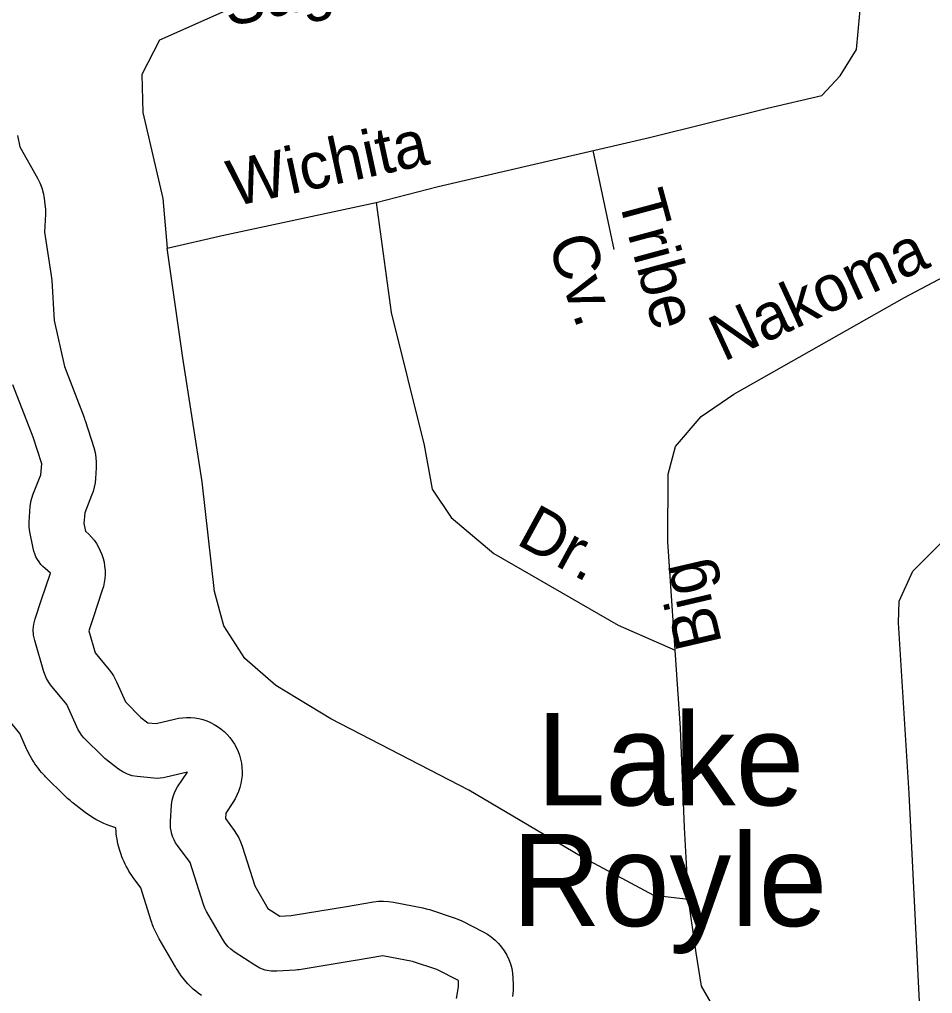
# Model space of a CAD drawing. Extents: x 2126262 to 2293712, y 749403 to 919119.
# Drawn here: x 2236181 to 2238061, y 809839 to 811845 of the extents above; entities that cross this region are included whole.
import ezdxf

# ---------------------------------------------------------------- set-up
doc = ezdxf.new("R2010")
doc.units = 0
for name, color, linetype in [('Exist Hydrographic Lake Shore', 7, 'Continuous'), ('Exist Hydrographic Lake Shore Label', 7, 'Continuous'), ('Exist Road Non-System Type 51', 7, 'Continuous'), ('Exist Road Non-System Type 51 Label', 7, 'Continuous')]:
    doc.layers.add(name, color=color, linetype=linetype)

msp = doc.modelspace()

# ---------------------------------------------------------------- linework, layer by layer
at = {"layer": 'Exist Hydrographic Lake Shore'}
for points in [[(2236177, 811605.7), (2236182, 811582.2), (2236218.4, 811518), (2236223.4, 811508.2), (2236227.3, 811498.1), (2236230.3, 811487.6), (2236232.2, 811476.8), (2236233.9, 811463.6), (2236234.7, 811453.8), (2236234.7, 811443.9), (2236233, 811406.6), (2236246.8, 811317.1), (2236247.5, 811312), (2236247.9, 811306.9), (2236253.1, 811224.5), (2236274, 811130.2), (2236314.5, 811024.9), (2236315.5, 811021.9), (2236316.6, 811018.9), (2236334.3, 810963.6), (2236337, 810953.3), (2236338.8, 810942.9), (2236339.6, 810932.3), (2236339.4, 810921.6), (2236337.8, 810899.1), (2236336.9, 810890.2), (2236335.2, 810881.5), (2236332.9, 810872.9), (2236329.9, 810864.5), (2236315.6, 810829), (2236314.1, 810806.7), (2236317.2, 810791.1), (2236317.9, 810790.5), (2236324, 810784.9), (2236329.8, 810778.8), (2236335, 810772.3), (2236339.8, 810765.4), (2236344.1, 810758.2), (2236347.8, 810750.7), (2236350.9, 810743), (2236353.4, 810735), (2236355.4, 810726.9), (2236356.7, 810718.7), (2236357.5, 810710.3), (2236357.6, 810702), (2236357, 810693.6), (2236355.9, 810685.4), (2236354.2, 810677.2), (2236351.8, 810669.2), (2236333, 810612.8), (2236333, 810612.5), (2236332.9, 810612.3), (2236324, 810585.9), (2236337.3, 810540.2), (2236366, 810505.2), (2236370.6, 810499.2), (2236374.8, 810492.8), (2236378.6, 810486.2), (2236381.9, 810479.3), (2236399.4, 810439.6), (2236431.5, 810407.5), (2236445.5, 810396.7), (2236462.8, 810395), (2236500.5, 810404.2), (2236508.7, 810405.9), (2236517.1, 810407), (2236525.5, 810407.4), (2236533.9, 810407.3), (2236542.3, 810406.4), (2236550.6, 810405), (2236558.8, 810402.9), (2236566.8, 810400.3), (2236574.6, 810397), (2236582.1, 810393.2), (2236589.3, 810388.8), (2236596.2, 810383.9), (2236602.6, 810378.5), (2236608.7, 810372.6), (2236614.2, 810366.3), (2236619.3, 810359.5), (2236623.9, 810352.5), (2236628, 810345.1), (2236631.4, 810337.4), (2236634.3, 810329.5), (2236636.6, 810321.3), (2236638.3, 810313.1), (2236639.3, 810304.7), (2236639.7, 810296.3), (2236639.5, 810287.9), (2236638.7, 810279.5), (2236637.2, 810271.2), (2236635.1, 810263), (2236632.4, 810255), (2236629.1, 810247.2), (2236625.2, 810239.7), (2236620.8, 810232.6), (2236606, 810210.4), (2236605.3, 810199.6), (2236623.4, 810174.9), (2236628.4, 810167.4), (2236632.9, 810159.4), (2236636.7, 810151.2), (2236639.8, 810142.6), (2236665.9, 810060.5), (2236692.7, 810014), (2236717.1, 809998), (2236741, 809999.4), (2236854.3, 810017.9), (2236910.3, 810027.7), (2236920.5, 810029), (2236930.8, 810029.3), (2236941.1, 810028.7), (2236951.4, 810027.2), (2237011.9, 810015.3), (2237018.7, 810013.7), (2237025.4, 810011.7), (2237076, 809995), (2237084, 809992), (2237091.8, 809988.4), (2237135.8, 809966), (2237144.5, 809961.1), (2237152.6, 809955.5), (2237160.3, 809949.2), (2237167.3, 809942.2), (2237173.7, 809934.7), (2237179.4, 809926.6), (2237184.4, 809918.1), (2237188.6, 809909.2), (2237192, 809899.9), (2237194.6, 809890.4), (2237196.3, 809880.7), (2237197.2, 809870.9), (2237197.8, 809857.9), (2237197.6, 809845.3), (2237196.1, 809832.7)], [(2237081, 809828.5), (2237085.4, 809852.8), (2237084.8, 809865.8), (2237084.8, 809865.8), (2237040.8, 809888.2), (2236990.1, 809904.9), (2236929.6, 809916.8), (2236873.4, 809907), (2236873, 809907), (2236872.6, 809906.9), (2236757.2, 809888), (2236753.4, 809887.5), (2236749.5, 809887.2), (2236711.2, 809884.9), (2236699.2, 809885.2), (2236687.4, 809887.4), (2236676.1, 809891.4), (2236665.6, 809897.2), (2236623.5, 809924.9), (2236616.5, 809930.1), (2236610.1, 809936.1), (2236604.5, 809942.8), (2236599.7, 809950.1), (2236566.4, 810007.8), (2236562.8, 810015), (2236559.9, 810022.5), (2236532.6, 810108.5), (2236506.5, 810144.1), (2236502.9, 810149.5), (2236499.8, 810155.3), (2236497.1, 810161.2), (2236495, 810167.4), (2236493.5, 810173.8), (2236492.5, 810180.2), (2236492.1, 810186.7), (2236492.2, 810193.2), (2236494.4, 810227.6), (2236495.7, 810237.4), (2236498.2, 810246.8), (2236502, 810255.9), (2236506.9, 810264.4), (2236527.2, 810295), (2236483.3, 810284.2), (2236477.2, 810283), (2236470.9, 810282.3), (2236464.6, 810282.1), (2236458.3, 810282.4), (2236423.9, 810285.7), (2236413.5, 810287.5), (2236403.5, 810290.7), (2236394, 810295.2), (2236385.3, 810301), (2236360.8, 810319.9), (2236357.2, 810323), (2236353.7, 810326.2), (2236314.8, 810365.1), (2236310.1, 810370.2), (2236306, 810375.7), (2236302.3, 810381.7), (2236299.2, 810387.9), (2236278.9, 810434), (2236245.5, 810474.9), (2236241, 810480.9), (2236237.2, 810487.4), (2236234, 810494.2), (2236231.5, 810501.3), (2236212.7, 810565.7), (2236210.3, 810576.9), (2236209.7, 810588.3), (2236210.8, 810599.7), (2236213.6, 810610.8), (2236226.3, 810648.4), (2236245.1, 810704.7), (2236234.5, 810713.8), (2236229.8, 810718), (2236225.6, 810722.6), (2236221.8, 810727.6), (2236218.4, 810732.9), (2236215.4, 810738.4), (2236212.9, 810744.2), (2236210.9, 810750.1), (2236209.4, 810756.2), (2236202.8, 810789.5), (2236201.5, 810799.3), (2236201.5, 810809.2), (2236203.7, 810842.5), (2236205.4, 810854.3), (2236209, 810865.6), (2236225.6, 810906.7), (2236227.1, 810929.3), (2236209.4, 810984.6), (2236168, 811092.5)], [(2236556.3, 809834.7), (2236549.3, 809839.9), (2236544.1, 809843.9), (2236539.2, 809848.3), (2236532.9, 809854.3), (2236528.3, 809858.9), (2236523.9, 809863.8), (2236518.3, 809870.5), (2236514.3, 809875.6), (2236510.5, 809881), (2236505.7, 809888.3), (2236504, 809891.1), (2236502.3, 809893.9), (2236469, 809951.6), (2236467.5, 809954.2), (2236466.1, 809956.9), (2236462.5, 809964.1), (2236459.9, 809969.5), (2236457.6, 809975.2), (2236454.7, 809982.7), (2236453.7, 809985.5), (2236452.7, 809988.4), (2236430.9, 810056.9), (2236415.7, 810077.7), (2236414.3, 810079.7), (2236412.9, 810081.7), (2236409.3, 810087.1), (2236406.7, 810091.3), (2236404.2, 810095.5), (2236401.1, 810101.2), (2236398.8, 810105.6), (2236396.8, 810110), (2236394.1, 810116), (2236392.3, 810120.5), (2236390.6, 810125.1), (2236388.5, 810131.3), (2236387, 810135.9), (2236385.8, 810140.7), (2236384.2, 810147), (2236383.1, 810151.8), (2236382.3, 810156.6), (2236381.3, 810163), (2236380.7, 810167.9), (2236380.2, 810172.8), (2236379.8, 810179.3), (2236379.8, 810180.2), (2236379.5, 810180.2), (2236369.5, 810183.4), (2236362.1, 810186.1), (2236354.8, 810189.2), (2236345.3, 810193.8), (2236338.3, 810197.4), (2236331.6, 810201.6), (2236322.9, 810207.4), (2236319.6, 810209.7), (2236316.5, 810212), (2236292.1, 810230.9), (2236290.6, 810232), (2236289.2, 810233.1), (2236285.6, 810236.2), (2236282.8, 810238.5), (2236280.2, 810240.9), (2236276.7, 810244.2), (2236275.4, 810245.4), (2236274.1, 810246.7), (2236235.3, 810285.5), (2236233.5, 810287.4), (2236231.7, 810289.3), (2236227, 810294.4), (2236223.6, 810298.4), (2236220.3, 810302.4), (2236216.1, 810308), (2236213.1, 810312.2), (2236210.3, 810316.6), (2236206.6, 810322.5), (2236204, 810327), (2236201.5, 810331.6), (2236198.5, 810337.9), (2236197.3, 810340.2), (2236196.2, 810342.6), (2236182.1, 810374.6), (2236158.4, 810403.7)]]:
    msp.add_lwpolyline(points, dxfattribs=at)
at = {"layer": 'Exist Road Non-System Type 51'}
for points in [[(2237531.2, 810545.8), (2237515.8, 810769.3), (2237516.5, 810908.3), (2237531.9, 810965.5), (2237584.9, 811027), (2237651.9, 811073.1), (2238002.9, 811272.1), (2238166.2, 811358.7), (2238224.1, 811409.7), (2238246.4, 811482.3), (2238252, 811556.4), (2238263.8, 811741.4), (2238282, 812001.2), (2238296.6, 812236.6), (2238305.7, 812329.4)], [(2236915.8, 811467.7), (2237043.5, 811500.5), (2237478.2, 811601.8), (2237721, 811661.8), (2237833.3, 811687.7), (2237871, 811728.2), (2237904.5, 811782.6), (2237911.5, 811856.7), (2237910.8, 812068.3), (2237902.4, 812188.4)], [(2237055.3, 811990.7), (2237010.7, 811978.9), (2236678.5, 811895.1), (2236469.9, 811802.2), (2236433.6, 811731), (2236435, 811652.7), (2236476.2, 811476.1), (2236485.3, 811373.4)], [(2237405.5, 811370.8), (2237362.2, 811574.7)], [(2236485.3, 811373.4), (2236598.3, 811399.9), (2236915.8, 811467.7)], [(2236915.8, 811467.7), (2236946.5, 811241.4), (2237014.2, 810968.3), (2237030.9, 810877.6), (2237070, 810818.9), (2237157.9, 810744.9), (2237414, 810597.5), (2237531.2, 810545.8)], [(2237558.4, 810032.5), (2237487.2, 810040.9), (2237336.5, 810121.9), (2237106.3, 810257.4), (2236822.3, 810404.8), (2236709.2, 810473.2), (2236645, 810529.1), (2236601.8, 810596.1), (2236582.9, 810666.7), (2236557.8, 810892.9), (2236518, 811147.8), (2236485.3, 811373.4)], [(2238028.7, 809599.6), (2238038.5, 809668), (2238034.3, 809821.6), (2238012.6, 810251.1), (2237991, 810602.4), (2237992.4, 810647.1), (2238020.3, 810708.6), (2238108.9, 810797.2), (2238206.6, 810862.9), (2238328, 810921.6), (2238546.4, 811031.2), (2238711.8, 811131.1)], [(2237558.4, 810032.5), (2237550, 810180.6), (2237542.4, 810385.2), (2237531.2, 810545.8)], [(2237894.7, 809656.8), (2237756.6, 809726.7), (2237658.9, 809774.2), (2237607.9, 809815.4), (2237585.6, 809854.5), (2237574.5, 809922.9), (2237558.4, 810032.5)]]:
    msp.add_lwpolyline(points, dxfattribs=at)

# ---------------------------------------------------------------- texts
at = {"layer": 'Exist Hydrographic Lake Shore Label'}
for s, p in [('Lake', (2237246, 810226.4)), ('Royle', (2237194.7, 809977.8))]:
    msp.add_text(s, height=190, dxfattribs=at).set_placement(p)
at = {"layer": 'Exist Road Non-System Type 51 Label'}
for s, rotation, p in [('Sagamore', 12.1559, (2236610.7, 811829.3)), ('Wichita', 12.2466, (2236621.7, 811459)), ('Tribe', 285.1301, (2237412.6, 811478.8)), ('Cv.', 289.495, (2237267.7, 811384.6)), ('Nakoma', 24.724, (2237630.4, 811139)), ('Dr.', 331.3387, (2237201, 810765.9)), ('Big', 103.1257, (2237627.9, 810560.1))]:
    msp.add_text(s, height=95, rotation=rotation, dxfattribs=at).set_placement(p)

doc.saveas('drawing.dxf')
